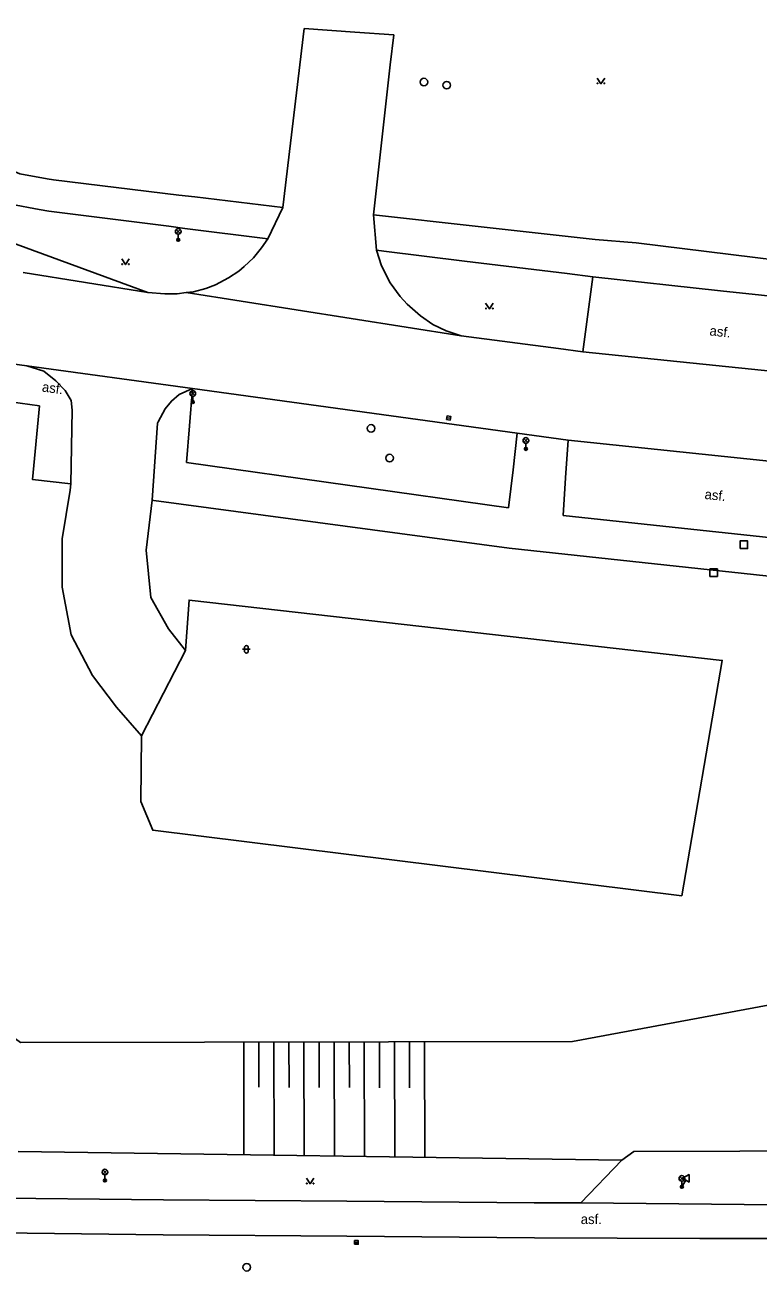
# Model space of a CAD drawing. Extents: x -602419 to -601554, y -1162937 to -1162362.
# Drawn here: x -601984 to -601935.4, y -1162713.1 to -1162630.4 of the extents above; entities that cross this region are included whole.
import ezdxf

# ---------------------------------------------------------------- set-up
doc = ezdxf.new("R2010")
doc.units = 0
doc.layers.add('Podklad', color=7, linetype='Continuous')

msp = doc.modelspace()

# ---------------------------------------------------------------- linework, layer by layer
at = {"layer": 'Podklad'}
for p, q in [((-601973.9925, -1162644.27), (-601973.7275, -1162644.005)), ((-601973.9925, -1162644.005), (-601973.7275, -1162644.27)), ((-601973.86, -1162644.325), (-601973.86, -1162644.7)), ((-601973.0325, -1162655.03), (-601972.7675, -1162654.765)), ((-601973.0325, -1162654.765), (-601972.7675, -1162655.03)), ((-601972.9, -1162655.085), (-601972.9, -1162655.46)), ((-601956.044, -1162656.5041), (-601955.796, -1162656.5359)), ((-601950.9325, -1162658.14), (-601950.6675, -1162657.875)), ((-601950.9325, -1162657.875), (-601950.6675, -1162658.14)), ((-601950.8, -1162658.195), (-601950.8, -1162658.57)), ((-601969.593, -1162671.868), (-601969.093, -1162671.868)), ((-601969.468, -1162671.743), (-601969.468, -1162671.993)), ((-601969.218, -1162671.743), (-601969.218, -1162671.993)), ((-601978.8525, -1162706.68), (-601978.5875, -1162706.415)), ((-601978.8525, -1162706.415), (-601978.5875, -1162706.68)), ((-601978.72, -1162706.735), (-601978.72, -1162707.11)), ((-601940.5825, -1162707.1), (-601940.3175, -1162706.835)), ((-601940.5825, -1162706.835), (-601940.3175, -1162707.1)), ((-601940.5583, -1162707.4675), (-601940.3417, -1162707.5925)), ((-601940.1955, -1162707.0892), (-601940.45, -1162707.53)), ((-601940.45, -1162707.155), (-601940.45, -1162707.53)), ((-601962.165, -1162711.2199), (-601961.915, -1162711.2199))]:
    msp.add_line(p, q, dxfattribs=at)
for points in [[(-602024.45, -1162623.4), (-602019.15, -1162632.31), (-601975.87, -1162648.2)], [(-601966.92, -1162642.55), (-601965.5, -1162630.68), (-601962.14, -1162630.92)], [(-601982.56, -1162640.65), (-601984.36, -1162640.32), (-601986.73, -1162639.33), (-601992.83, -1162636.34), (-601994.76, -1162635.18), (-601996.73, -1162633.03), (-601997.78, -1162631.59)], [(-601962.14, -1162630.92), (-601959.57, -1162631.1), (-601959.8, -1162633.1)], [(-601960.9, -1162643.05), (-601959.8, -1162633.1)], [(-601946.07, -1162633.965), (-601945.82, -1162634.34), (-601945.57, -1162633.965)], [(-601983.08, -1162642.68), (-601984.96, -1162642.34), (-601987.76, -1162641.23), (-601998.71, -1162635.92)], [(-601973.82, -1162641.73), (-601982.13, -1162640.73), (-601982.56, -1162640.65)], [(-601972.75, -1162641.85), (-601973.82, -1162641.73)], [(-601966.92, -1162642.55), (-601972.75, -1162641.85)], [(-601974.49, -1162643.8), (-601982.44, -1162642.8), (-601983.08, -1162642.68)], [(-601967.92, -1162644.63), (-601966.92, -1162642.55)], [(-601960.9, -1162643.05), (-601954.1599, -1162643.79)], [(-601960.9, -1162643.05), (-601960.7, -1162645.38)], [(-601973.43, -1162643.94), (-601974.49, -1162643.8)], [(-601967.92, -1162644.63), (-601973.43, -1162643.94)], [(-601896.95, -1162644.13), (-601920.03, -1162644.65), (-601926.02, -1162644.77), (-601926.26, -1162647.02), (-601943.48, -1162644.89), (-601946.2, -1162644.67), (-601954.1599, -1162643.79)], [(-601974.76, -1162648.28), (-601973.93, -1162648.28), (-601973.3446, -1162648.2034), (-601972.86, -1162648.14), (-601972.04, -1162647.92), (-601971.38, -1162647.68), (-601970.52, -1162647.23), (-601969.85, -1162646.78), (-601969.49, -1162646.48), (-601968.86, -1162645.9), (-601968.33, -1162645.24), (-601967.92, -1162644.63)], [(-601960.7, -1162645.38), (-601960.23, -1162645.46)], [(-601960.7, -1162645.38), (-601960.37, -1162646.42), (-601959.81, -1162647.55), (-601959.14, -1162648.4699), (-601958.67, -1162648.98), (-601957.8, -1162649.75), (-601956.98, -1162650.31), (-601956.09, -1162650.74), (-601955.1, -1162651.06)], [(-601954.88, -1162646.11), (-601960.23, -1162645.46)], [(-601977.61, -1162645.965), (-601977.36, -1162646.34), (-601977.11, -1162645.965)], [(-601954.88, -1162646.11), (-601948.06, -1162646.94)], [(-601984.15, -1162646.87), (-601975.87, -1162648.2)], [(-601948.06, -1162646.94), (-601946.36, -1162647.15)], [(-601946.36, -1162647.15), (-601947.03, -1162652.13)], [(-601937.9, -1162648.09), (-601946.36, -1162647.15)], [(-601974.76, -1162648.28), (-601975.87, -1162648.2)], [(-601973.3446, -1162648.2034), (-601955.1, -1162651.06)], [(-601926.6, -1162649.27), (-601937.9, -1162648.09)], [(-601953.4699, -1162648.905), (-601953.2199, -1162649.28), (-601952.9699, -1162648.905)], [(-601995.8, -1162651.42), (-601983.9133, -1162653.0562), (-601972.9094, -1162654.571)], [(-601948.64, -1162651.92), (-601955.1, -1162651.06)], [(-601947.03, -1162652.13), (-601948.64, -1162651.92)], [(-601927.02, -1162654.19), (-601947.03, -1162652.13)], [(-601973.379, -1162671.9469), (-601976.308, -1162677.5989), (-601977.963, -1162675.703), (-601979.548, -1162673.601), (-601980.961, -1162670.913), (-601981.556, -1162667.737), (-601981.556, -1162664.547), (-601981.02, -1162661.304), (-601980.976, -1162660.892), (-601980.8872, -1162656.0053), (-601980.887, -1162655.996), (-601980.973, -1162655.361), (-601981.372, -1162654.703), (-601981.986, -1162654.046), (-601982.783, -1162653.411), (-601983.9133, -1162653.0562)], [(-601975.583, -1162661.9649), (-601975.242, -1162656.858), (-601975.1924, -1162656.7671), (-601974.725, -1162655.91), (-601974.316, -1162655.404), (-601973.81, -1162654.962), (-601972.9094, -1162654.571)], [(-601973.311, -1162659.4779), (-601973.1118, -1162657.0421), (-601972.9094, -1162654.571)], [(-601972.9094, -1162654.571), (-601951.368, -1162657.536)], [(-601928.54, -1162694.32), (-601947.71, -1162697.88), (-601984.32, -1162697.95), (-601986.89, -1162696.1), (-601988.58, -1162694.52), (-601989.65, -1162693.28), (-601989.95, -1162692.89), (-601990.81, -1162691.65), (-601991.85, -1162689.83), (-601993.05, -1162686.96), (-601993.69, -1162684.25), (-601993.99, -1162681.09), (-601993.78, -1162678.2199), (-601988.57, -1162654.98)], [(-601983.0609, -1162655.7135), (-601986.29, -1162655.28)], [(-601983.0609, -1162655.7135), (-601983.52, -1162660.612), (-601980.976, -1162660.892)], [(-601951.944, -1162662.482), (-601951.6494, -1162659.9523), (-601951.368, -1162657.536)], [(-601951.368, -1162657.536), (-601948, -1162658)], [(-601948.18, -1162660.49), (-601948, -1162658)], [(-601948, -1162658), (-601927.25, -1162660.1599)], [(-601973.311, -1162659.4779), (-601951.944, -1162662.482)], [(-601948.33, -1162662.99), (-601948.18, -1162660.49)], [(-601976.308, -1162677.5989), (-601976.343, -1162681.9759), (-601975.55, -1162683.8709), (-601940.465, -1162688.214), (-601937.777, -1162672.6009), (-601973.138, -1162668.6039), (-601973.379, -1162671.9469), (-601974.516, -1162670.499), (-601975.688, -1162668.431), (-601975.998, -1162665.295), (-601975.583, -1162661.9649)], [(-601975.583, -1162661.9649), (-601975.4782, -1162662.0001), (-601951.9099, -1162665.15)], [(-601927.87, -1162665.17), (-601948.33, -1162662.99)], [(-601951.9099, -1162665.15), (-601927.5, -1162667.78)], [(-601969.52, -1162697.92), (-601969.5, -1162705.4099)], [(-601968.52, -1162697.92), (-601968.51, -1162700.92)], [(-601967.52, -1162697.92), (-601967.5, -1162705.44)], [(-601966.52, -1162697.92), (-601966.51, -1162700.93)], [(-601965.52, -1162697.9099), (-601965.5, -1162705.46)], [(-601964.52, -1162697.9099), (-601964.51, -1162700.94)], [(-601963.52, -1162697.9099), (-601963.5, -1162705.49)], [(-601962.52, -1162697.9099), (-601962.51, -1162700.95)], [(-601961.52, -1162697.9099), (-601961.5, -1162705.52)], [(-601960.52, -1162697.9), (-601960.51, -1162700.96)], [(-601959.52, -1162697.9), (-601959.5, -1162705.55)], [(-601958.52, -1162697.9), (-601958.51, -1162700.9699)], [(-601957.52, -1162697.9), (-601957.5, -1162705.58)], [(-601944.44, -1162705.77), (-601984.4699, -1162705.19)], [(-601944.44, -1162705.77), (-601984.4699, -1162705.19)], [(-601929.57, -1162705.14), (-601943.64, -1162705.18), (-601944.44, -1162705.77), (-601947.1599, -1162708.6)], [(-601929.57, -1162705.14), (-601943.64, -1162705.18), (-601944.44, -1162705.77), (-601947.1599, -1162708.6)], [(-601965.36, -1162706.955), (-601965.11, -1162707.33), (-601964.86, -1162706.955)], [(-601947.1599, -1162708.6), (-601950.25, -1162708.6), (-601962.68, -1162708.49), (-601974.84, -1162708.39), (-601987.57, -1162708.25), (-602000.95, -1162708.09)], [(-601912.49, -1162708.95), (-601947.1599, -1162708.6)], [(-602000.9699, -1162710.39), (-601987.51, -1162710.55), (-601974.87, -1162710.71), (-601962.68, -1162710.81), (-601950.23, -1162710.9099), (-601939.26, -1162710.95)], [(-601930.05, -1162710.96), (-601939.26, -1162710.95)]]:
    msp.add_lwpolyline(points, dxfattribs=at)
for points in [[(-601956.0599, -1162656.6281), (-601955.8119, -1162656.6599), (-601955.7801, -1162656.4119), (-601956.0281, -1162656.3801)], [(-601936.59, -1162665.18), (-601936.09, -1162665.18), (-601936.09, -1162664.68), (-601936.59, -1162664.68)], [(-601938.59, -1162667.03), (-601938.09, -1162667.03), (-601938.09, -1162666.53), (-601938.59, -1162666.53)], [(-601940.412, -1162706.9642), (-601939.979, -1162707.2142), (-601939.979, -1162706.7142)], [(-601962.165, -1162711.3449), (-601961.915, -1162711.3449), (-601961.915, -1162711.0949), (-601962.165, -1162711.0949)]]:
    msp.add_lwpolyline(points, close=True, dxfattribs=at)
for centre, radius in [((-601957.56, -1162634.23), 0.25), ((-601956.05, -1162634.44), 0.25), ((-601946.0451, -1162634.3149), 0.025), ((-601945.5954, -1162634.3149), 0.025), ((-601973.86, -1162644.1375), 0.1875), ((-601973.86, -1162644.7), 0.1), ((-601973.86, -1162644.7), 0.0723), ((-601973.86, -1162644.7), 0.0438), ((-601977.5851, -1162646.3149), 0.025), ((-601977.1354, -1162646.3149), 0.025), ((-601953.445, -1162649.2549), 0.025), ((-601952.9953, -1162649.2549), 0.025), ((-601972.9, -1162654.8975), 0.1875), ((-601972.9, -1162655.46), 0.1), ((-601972.9, -1162655.46), 0.0723), ((-601972.9, -1162655.46), 0.0438), ((-601961.07, -1162657.21), 0.25), ((-601950.8, -1162658.0075), 0.1875), ((-601959.84, -1162659.18), 0.25), ((-601950.8, -1162658.57), 0.1), ((-601950.8, -1162658.57), 0.0723), ((-601950.8, -1162658.57), 0.0438), ((-601978.72, -1162706.5475), 0.1875), ((-601940.45, -1162706.9675), 0.1875), ((-601978.72, -1162707.11), 0.1), ((-601978.72, -1162707.11), 0.0723), ((-601978.72, -1162707.11), 0.0438), ((-601965.3351, -1162707.3049), 0.025), ((-601964.8854, -1162707.3049), 0.025), ((-601940.45, -1162707.53), 0.1), ((-601940.45, -1162707.53), 0.0723), ((-601940.45, -1162707.53), 0.0438), ((-601969.32, -1162712.87), 0.25)]:
    msp.add_circle(centre, radius, dxfattribs=at)
for centre, start, end in [((-601969.3428, -1162671.7432), 0, 180), ((-601969.3428, -1162671.9932), 180, 0)]:
    msp.add_arc(centre, 0.125, start, end, dxfattribs=at)

# ---------------------------------------------------------------- texts
for rotation, p in [(353.97, (-601938.64, -1162651.04)), (352.26, (-601982.93, -1162654.76)), (353.97, (-601938.9699, -1162661.89))]:
    msp.add_text('asf.', height=0.65, rotation=rotation, dxfattribs=at).set_placement(p)
msp.add_text('asf.', height=0.65, dxfattribs=at).set_placement((-601947.1599, -1162710))

doc.saveas('drawing.dxf')
